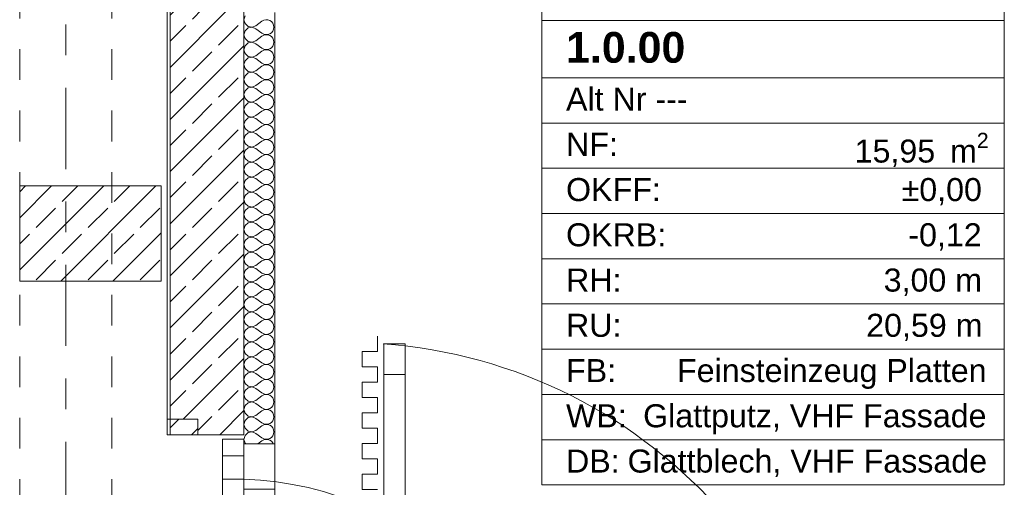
# Model space of a CAD drawing. Header units: metres. Extents: x -3.6 to 84.5, y -11 to 16.8.
# Tile 287 of 656: x 54.4 to 57.6, y -4.7 to -3.2. Entities that reach past the tile are written whole.
import ezdxf

# ---------------------------------------------------------------- set-up
doc = ezdxf.new("R2010")
doc.units = ezdxf.units.M
doc.header["$MEASUREMENT"] = 0
for name, pattern in [('Strichlinie doppelt', [0.546806, 0.264583, -0.105833, 0.070556, -0.105833]), ('Untersicht', [0.1, 0.075, -0.025]), ('Wipeout_Contour', [1, 0, -1])]:
    doc.linetypes.add(name, pattern=pattern)
for name, color, linetype in [('301 - Elemente.Linie', 7, 'Continuous'), ('302 - Elemente.Schraffur', 7, 'Continuous'), ('401 - Zone.Raum_ Raumbegrenzung_ Whg.', 7, 'Continuous'), ('451 - Universal.Achsen Raster', 7, 'Continuous')]:
    doc.layers.add(name, color=color, linetype=linetype)
doc.styles.add('ERSTELLTER_STIL_1', font='txt')
doc.styles.add('ERSTELLTER_STIL_2', font='txt')
pattern_1 = [(45, (0, 0), (-0.01767767, 0.01767767), [0, -0.025])]
pattern_2 = [(45, (0, 0), (-0.08485281, 0.08485281), []), (45, (-0.04243, 0.04243), (-0.08485281, 0.08485281), [0.09, -0.03])]

# ---------------------------------------------------------------- blocks, each defined once
blk = doc.blocks.new('*X2')
at = {"layer": '302 - Elemente.Schraffur', "color": 7, "linetype": 'Continuous', "lineweight": 5}
for p, q in [((55.1136, -3.171), (55.11, -3.1838)), ((55.11, -3.1838), (55.1136, -3.1967)), ((55.1136, -3.1967), (55.1235, -3.2057)), ((55.1366, -3.2081), (55.149, -3.2034)), ((55.149, -3.2034), (55.1685, -3.1887)), ((55.1744, -3.1855), (55.1685, -3.1887)), ((55.181, -3.1839), (55.1744, -3.1855)), ((55.1877, -3.1843), (55.181, -3.1839)), ((55.1941, -3.1864), (55.1877, -3.1843)), ((55.1997, -3.1902), (55.1941, -3.1864)), ((55.2039, -3.1954), (55.1997, -3.1902)), ((55.2067, -3.2016), (55.2039, -3.1954)), ((55.2076, -3.2082), (55.2067, -3.2016)), ((55.1136, -3.2198), (55.11, -3.2326)), ((55.11, -3.2326), (55.1136, -3.2455)), ((55.1235, -3.2108), (55.1136, -3.2198)), ((55.1235, -3.2057), (55.1366, -3.2081)), ((55.1366, -3.2083), (55.1235, -3.2108)), ((55.149, -3.2131), (55.1366, -3.2083)), ((55.149, -3.2131), (55.1685, -3.2278)), ((55.1685, -3.2278), (55.1744, -3.231)), ((55.1744, -3.2343), (55.1685, -3.2375)), ((55.1744, -3.231), (55.181, -3.2325)), ((55.181, -3.2327), (55.1744, -3.2343)), ((55.181, -3.2325), (55.1877, -3.2322)), ((55.1877, -3.2331), (55.181, -3.2327)), ((55.1877, -3.2322), (55.1941, -3.2301)), ((55.1941, -3.2352), (55.1877, -3.2331)), ((55.1941, -3.2301), (55.1997, -3.2262)), ((55.1997, -3.239), (55.1941, -3.2352)), ((55.1997, -3.2262), (55.2039, -3.2211)), ((55.2039, -3.2211), (55.2067, -3.2149)), ((55.2067, -3.2149), (55.2076, -3.2082)), ((55.1136, -3.2686), (55.11, -3.2814)), ((55.1136, -3.2455), (55.1235, -3.2545)), ((55.1235, -3.2596), (55.1136, -3.2686)), ((55.1235, -3.2545), (55.1366, -3.2569)), ((55.1366, -3.2571), (55.1235, -3.2596)), ((55.1366, -3.2569), (55.149, -3.2522)), ((55.149, -3.2619), (55.1366, -3.2571)), ((55.149, -3.2522), (55.1685, -3.2375)), ((55.149, -3.2619), (55.1685, -3.2766)), ((55.2039, -3.2442), (55.1997, -3.239)), ((55.2067, -3.2504), (55.2039, -3.2442)), ((55.2039, -3.2699), (55.2067, -3.2637)), ((55.2076, -3.257), (55.2067, -3.2504)), ((55.2067, -3.2637), (55.2076, -3.257)), ((55.11, -3.2814), (55.1136, -3.2943)), ((55.1136, -3.2943), (55.1235, -3.3033)), ((55.1366, -3.3057), (55.149, -3.301)), ((55.149, -3.301), (55.1685, -3.2863)), ((55.1685, -3.2766), (55.1744, -3.2798)), ((55.1744, -3.2831), (55.1685, -3.2863)), ((55.1744, -3.2798), (55.181, -3.2813)), ((55.181, -3.2815), (55.1744, -3.2831)), ((55.181, -3.2813), (55.1877, -3.281)), ((55.1877, -3.2819), (55.181, -3.2815)), ((55.1877, -3.281), (55.1941, -3.2789)), ((55.1941, -3.284), (55.1877, -3.2819)), ((55.1941, -3.2789), (55.1997, -3.275)), ((55.1997, -3.2878), (55.1941, -3.284)), ((55.1997, -3.275), (55.2039, -3.2699)), ((55.2039, -3.293), (55.1997, -3.2878)), ((55.2067, -3.2992), (55.2039, -3.293)), ((55.2076, -3.3058), (55.2067, -3.2992)), ((55.1136, -3.3174), (55.11, -3.3302)), ((55.11, -3.3302), (55.1136, -3.3431)), ((55.1235, -3.3084), (55.1136, -3.3174)), ((55.1235, -3.3033), (55.1366, -3.3057)), ((55.1366, -3.3059), (55.1235, -3.3084)), ((55.149, -3.3107), (55.1366, -3.3059)), ((55.149, -3.3107), (55.1685, -3.3254)), ((55.1685, -3.3254), (55.1744, -3.3286)), ((55.1744, -3.3319), (55.1685, -3.3351)), ((55.1744, -3.3286), (55.181, -3.3301)), ((55.181, -3.3303), (55.1744, -3.3319)), ((55.181, -3.3301), (55.1877, -3.3298)), ((55.1877, -3.3307), (55.181, -3.3303)), ((55.1877, -3.3298), (55.1941, -3.3277)), ((55.1941, -3.3328), (55.1877, -3.3307)), ((55.1941, -3.3277), (55.1997, -3.3238)), ((55.1997, -3.3366), (55.1941, -3.3328)), ((55.1997, -3.3238), (55.2039, -3.3187)), ((55.2039, -3.3187), (55.2067, -3.3125)), ((55.2067, -3.3125), (55.2076, -3.3058)), ((55.1136, -3.3431), (55.1235, -3.3521)), ((55.1235, -3.3572), (55.1136, -3.3662)), ((55.1235, -3.3521), (55.1366, -3.3545)), ((55.1366, -3.3547), (55.1235, -3.3572)), ((55.1366, -3.3545), (55.149, -3.3498)), ((55.149, -3.3595), (55.1366, -3.3547)), ((55.149, -3.3498), (55.1685, -3.3351)), ((55.149, -3.3595), (55.1685, -3.3742)), ((55.2039, -3.3418), (55.1997, -3.3366)), ((55.2067, -3.348), (55.2039, -3.3418)), ((55.2039, -3.3675), (55.2067, -3.3613)), ((55.2076, -3.3546), (55.2067, -3.348)), ((55.2067, -3.3613), (55.2076, -3.3546)), ((55.1136, -3.3662), (55.11, -3.379)), ((55.11, -3.379), (55.1136, -3.3919)), ((55.1136, -3.3919), (55.1235, -3.4009)), ((55.149, -3.3986), (55.1685, -3.3839)), ((55.1685, -3.3742), (55.1744, -3.3774)), ((55.1744, -3.3807), (55.1685, -3.3839)), ((55.1744, -3.3774), (55.181, -3.3789)), ((55.181, -3.3791), (55.1744, -3.3807)), ((55.181, -3.3789), (55.1877, -3.3786)), ((55.1877, -3.3795), (55.181, -3.3791)), ((55.1877, -3.3786), (55.1941, -3.3765)), ((55.1941, -3.3816), (55.1877, -3.3795)), ((55.1941, -3.3765), (55.1997, -3.3726)), ((55.1997, -3.3854), (55.1941, -3.3816)), ((55.1997, -3.3726), (55.2039, -3.3675)), ((55.2039, -3.3906), (55.1997, -3.3854)), ((55.2067, -3.3968), (55.2039, -3.3906)), ((55.2076, -3.4034), (55.2067, -3.3968)), ((55.1136, -3.415), (55.11, -3.4278)), ((55.11, -3.4278), (55.1136, -3.4407)), ((55.1235, -3.406), (55.1136, -3.415)), ((55.1235, -3.4009), (55.1366, -3.4033)), ((55.1366, -3.4035), (55.1235, -3.406)), ((55.1366, -3.4033), (55.149, -3.3986)), ((55.149, -3.4083), (55.1366, -3.4035)), ((55.149, -3.4083), (55.1685, -3.423)), ((55.1685, -3.423), (55.1744, -3.4262)), ((55.1744, -3.4295), (55.1685, -3.4327)), ((55.1744, -3.4262), (55.181, -3.4277)), ((55.181, -3.4279), (55.1744, -3.4295)), ((55.181, -3.4277), (55.1877, -3.4274)), ((55.1877, -3.4283), (55.181, -3.4279)), ((55.1877, -3.4274), (55.1941, -3.4253)), ((55.1941, -3.4304), (55.1877, -3.4283)), ((55.1941, -3.4253), (55.1997, -3.4214)), ((55.1997, -3.4214), (55.2039, -3.4163)), ((55.2039, -3.4163), (55.2067, -3.4101)), ((55.2067, -3.4101), (55.2076, -3.4034)), ((55.1136, -3.4407), (55.1235, -3.4497)), ((55.1235, -3.4548), (55.1136, -3.4638)), ((55.1235, -3.4497), (55.1366, -3.4521)), ((55.1366, -3.4523), (55.1235, -3.4548)), ((55.1366, -3.4521), (55.149, -3.4474)), ((55.149, -3.4571), (55.1366, -3.4523)), ((55.149, -3.4474), (55.1685, -3.4327)), ((55.149, -3.4571), (55.1685, -3.4718)), ((55.1997, -3.4342), (55.1941, -3.4304)), ((55.2039, -3.4394), (55.1997, -3.4342)), ((55.2067, -3.4456), (55.2039, -3.4394)), ((55.2039, -3.4651), (55.2067, -3.4589)), ((55.2076, -3.4522), (55.2067, -3.4456)), ((55.2067, -3.4589), (55.2076, -3.4522)), ((55.1136, -3.4638), (55.11, -3.4766)), ((55.11, -3.4766), (55.1136, -3.4895)), ((55.1136, -3.4895), (55.1235, -3.4985)), ((55.149, -3.4962), (55.1685, -3.4815)), ((55.1685, -3.4718), (55.1744, -3.475)), ((55.1744, -3.4783), (55.1685, -3.4815)), ((55.1744, -3.475), (55.181, -3.4765)), ((55.181, -3.4767), (55.1744, -3.4783)), ((55.181, -3.4765), (55.1877, -3.4762)), ((55.1877, -3.4771), (55.181, -3.4767)), ((55.1877, -3.4762), (55.1941, -3.4741)), ((55.1941, -3.4792), (55.1877, -3.4771)), ((55.1941, -3.4741), (55.1997, -3.4702)), ((55.1997, -3.483), (55.1941, -3.4792)), ((55.1997, -3.4702), (55.2039, -3.4651)), ((55.2039, -3.4882), (55.1997, -3.483)), ((55.2067, -3.4944), (55.2039, -3.4882)), ((55.1136, -3.5126), (55.11, -3.5254)), ((55.11, -3.5254), (55.1136, -3.5383)), ((55.1235, -3.5036), (55.1136, -3.5126)), ((55.1235, -3.4985), (55.1366, -3.5009)), ((55.1366, -3.5011), (55.1235, -3.5036)), ((55.1366, -3.5009), (55.149, -3.4962)), ((55.149, -3.5059), (55.1366, -3.5011)), ((55.149, -3.5059), (55.1685, -3.5206)), ((55.1685, -3.5206), (55.1744, -3.5238)), ((55.1744, -3.5238), (55.181, -3.5253)), ((55.181, -3.5255), (55.1744, -3.5271)), ((55.181, -3.5253), (55.1877, -3.525)), ((55.1877, -3.5259), (55.181, -3.5255)), ((55.1877, -3.525), (55.1941, -3.5229)), ((55.1941, -3.5229), (55.1997, -3.519)), ((55.1997, -3.519), (55.2039, -3.5139)), ((55.2039, -3.5139), (55.2067, -3.5077)), ((55.2076, -3.501), (55.2067, -3.4944)), ((55.2067, -3.5077), (55.2076, -3.501)), ((55.1136, -3.5383), (55.1235, -3.5473)), ((55.1235, -3.5524), (55.1136, -3.5614)), ((55.1235, -3.5473), (55.1366, -3.5497)), ((55.1366, -3.5499), (55.1235, -3.5524)), ((55.1366, -3.5497), (55.149, -3.545)), ((55.149, -3.5547), (55.1366, -3.5499)), ((55.149, -3.545), (55.1685, -3.5303)), ((55.149, -3.5547), (55.1685, -3.5694)), ((55.1744, -3.5271), (55.1685, -3.5303)), ((55.1941, -3.528), (55.1877, -3.5259)), ((55.1997, -3.5318), (55.1941, -3.528)), ((55.2039, -3.537), (55.1997, -3.5318)), ((55.2067, -3.5432), (55.2039, -3.537)), ((55.2039, -3.5627), (55.2067, -3.5565)), ((55.2076, -3.5498), (55.2067, -3.5432)), ((55.2067, -3.5565), (55.2076, -3.5498)), ((55.1136, -3.5614), (55.11, -3.5742)), ((55.11, -3.5742), (55.1136, -3.5871)), ((55.1136, -3.5871), (55.1235, -3.5961)), ((55.149, -3.5938), (55.1685, -3.5791)), ((55.1685, -3.5694), (55.1744, -3.5726)), ((55.1744, -3.5759), (55.1685, -3.5791)), ((55.1744, -3.5726), (55.181, -3.5741)), ((55.181, -3.5743), (55.1744, -3.5759)), ((55.181, -3.5741), (55.1877, -3.5738)), ((55.1877, -3.5747), (55.181, -3.5743)), ((55.1877, -3.5738), (55.1941, -3.5717)), ((55.1941, -3.5768), (55.1877, -3.5747)), ((55.1941, -3.5717), (55.1997, -3.5678)), ((55.1997, -3.5806), (55.1941, -3.5768)), ((55.1997, -3.5678), (55.2039, -3.5627)), ((55.2039, -3.5858), (55.1997, -3.5806)), ((55.2067, -3.592), (55.2039, -3.5858)), ((55.1136, -3.6102), (55.11, -3.623)), ((55.1235, -3.6012), (55.1136, -3.6102)), ((55.1235, -3.5961), (55.1366, -3.5985)), ((55.1366, -3.5987), (55.1235, -3.6012)), ((55.1366, -3.5985), (55.149, -3.5938)), ((55.149, -3.6035), (55.1366, -3.5987)), ((55.149, -3.6035), (55.1685, -3.6182)), ((55.1685, -3.6182), (55.1744, -3.6214)), ((55.1744, -3.6214), (55.181, -3.6229)), ((55.1877, -3.6226), (55.1941, -3.6205)), ((55.1941, -3.6205), (55.1997, -3.6166)), ((55.1997, -3.6166), (55.2039, -3.6115)), ((55.2039, -3.6115), (55.2067, -3.6053)), ((55.2076, -3.5986), (55.2067, -3.592)), ((55.2067, -3.6053), (55.2076, -3.5986)), ((55.11, -3.623), (55.1136, -3.6359)), ((55.1136, -3.6359), (55.1235, -3.6449)), ((55.1235, -3.65), (55.1136, -3.659)), ((55.1235, -3.6449), (55.1366, -3.6473)), ((55.1366, -3.6475), (55.1235, -3.65)), ((55.1366, -3.6473), (55.149, -3.6426)), ((55.149, -3.6523), (55.1366, -3.6475)), ((55.149, -3.6426), (55.1685, -3.6279)), ((55.149, -3.6523), (55.1685, -3.667)), ((55.1744, -3.6247), (55.1685, -3.6279)), ((55.181, -3.6231), (55.1744, -3.6247)), ((55.181, -3.6229), (55.1877, -3.6226)), ((55.1877, -3.6235), (55.181, -3.6231)), ((55.1941, -3.6256), (55.1877, -3.6235)), ((55.1997, -3.6294), (55.1941, -3.6256)), ((55.2039, -3.6346), (55.1997, -3.6294)), ((55.2067, -3.6408), (55.2039, -3.6346)), ((55.2076, -3.6474), (55.2067, -3.6408)), ((55.2067, -3.6541), (55.2076, -3.6474)), ((55.1136, -3.659), (55.11, -3.6718)), ((55.11, -3.6718), (55.1136, -3.6847)), ((55.1136, -3.6847), (55.1235, -3.6937)), ((55.149, -3.6914), (55.1685, -3.6767)), ((55.1685, -3.667), (55.1744, -3.6702)), ((55.1744, -3.6735), (55.1685, -3.6767)), ((55.1744, -3.6702), (55.181, -3.6717)), ((55.181, -3.6719), (55.1744, -3.6735)), ((55.181, -3.6717), (55.1877, -3.6714)), ((55.1877, -3.6723), (55.181, -3.6719)), ((55.1877, -3.6714), (55.1941, -3.6693)), ((55.1941, -3.6744), (55.1877, -3.6723)), ((55.1941, -3.6693), (55.1997, -3.6654)), ((55.1997, -3.6782), (55.1941, -3.6744)), ((55.1997, -3.6654), (55.2039, -3.6603)), ((55.2039, -3.6834), (55.1997, -3.6782)), ((55.2039, -3.6603), (55.2067, -3.6541)), ((55.2067, -3.6896), (55.2039, -3.6834)), ((55.1136, -3.7078), (55.11, -3.7206)), ((55.1235, -3.6988), (55.1136, -3.7078)), ((55.1235, -3.6937), (55.1366, -3.6961)), ((55.1366, -3.6963), (55.1235, -3.6988)), ((55.1366, -3.6961), (55.149, -3.6914)), ((55.149, -3.7011), (55.1366, -3.6963)), ((55.149, -3.7011), (55.1685, -3.7158)), ((55.1685, -3.7158), (55.1744, -3.719)), ((55.1941, -3.7181), (55.1997, -3.7142)), ((55.1997, -3.7142), (55.2039, -3.7091)), ((55.2039, -3.7091), (55.2067, -3.7029)), ((55.2076, -3.6962), (55.2067, -3.6896)), ((55.2067, -3.7029), (55.2076, -3.6962)), ((55.11, -3.7206), (55.1136, -3.7335)), ((55.1136, -3.7335), (55.1235, -3.7425)), ((55.1235, -3.7476), (55.1136, -3.7566)), ((55.1235, -3.7425), (55.1366, -3.7449)), ((55.1366, -3.7451), (55.1235, -3.7476)), ((55.1366, -3.7449), (55.149, -3.7402)), ((55.149, -3.7499), (55.1366, -3.7451)), ((55.149, -3.7402), (55.1685, -3.7255)), ((55.149, -3.7499), (55.1685, -3.7646)), ((55.1744, -3.7223), (55.1685, -3.7255)), ((55.1744, -3.719), (55.181, -3.7205)), ((55.181, -3.7207), (55.1744, -3.7223)), ((55.181, -3.7205), (55.1877, -3.7202)), ((55.1877, -3.7211), (55.181, -3.7207)), ((55.1877, -3.7202), (55.1941, -3.7181)), ((55.1941, -3.7232), (55.1877, -3.7211)), ((55.1997, -3.727), (55.1941, -3.7232)), ((55.2039, -3.7322), (55.1997, -3.727)), ((55.2067, -3.7384), (55.2039, -3.7322)), ((55.2076, -3.745), (55.2067, -3.7384)), ((55.2067, -3.7517), (55.2076, -3.745)), ((55.1136, -3.7566), (55.11, -3.7694)), ((55.11, -3.7694), (55.1136, -3.7823)), ((55.149, -3.789), (55.1685, -3.7743)), ((55.1685, -3.7646), (55.1744, -3.7678)), ((55.1744, -3.7711), (55.1685, -3.7743)), ((55.1744, -3.7678), (55.181, -3.7693)), ((55.181, -3.7695), (55.1744, -3.7711)), ((55.181, -3.7693), (55.1877, -3.769)), ((55.1877, -3.7699), (55.181, -3.7695)), ((55.1877, -3.769), (55.1941, -3.7669)), ((55.1941, -3.772), (55.1877, -3.7699)), ((55.1941, -3.7669), (55.1997, -3.763)), ((55.1997, -3.7758), (55.1941, -3.772)), ((55.1997, -3.763), (55.2039, -3.7579)), ((55.2039, -3.781), (55.1997, -3.7758)), ((55.2039, -3.7579), (55.2067, -3.7517)), ((55.2067, -3.7872), (55.2039, -3.781)), ((55.1136, -3.8054), (55.11, -3.8182)), ((55.1136, -3.7823), (55.1235, -3.7913)), ((55.1235, -3.7964), (55.1136, -3.8054)), ((55.1235, -3.7913), (55.1366, -3.7937)), ((55.1366, -3.7939), (55.1235, -3.7964)), ((55.1366, -3.7937), (55.149, -3.789)), ((55.149, -3.7987), (55.1366, -3.7939)), ((55.149, -3.7987), (55.1685, -3.8134)), ((55.1685, -3.8134), (55.1744, -3.8166)), ((55.1941, -3.8157), (55.1997, -3.8118)), ((55.1997, -3.8118), (55.2039, -3.8067)), ((55.2039, -3.8067), (55.2067, -3.8005)), ((55.2076, -3.7938), (55.2067, -3.7872)), ((55.2067, -3.8005), (55.2076, -3.7938)), ((55.11, -3.8182), (55.1136, -3.8311)), ((55.1136, -3.8311), (55.1235, -3.8401)), ((55.1235, -3.8452), (55.1136, -3.8542)), ((55.1235, -3.8401), (55.1366, -3.8425)), ((55.1366, -3.8427), (55.1235, -3.8452)), ((55.1366, -3.8425), (55.149, -3.8378)), ((55.149, -3.8475), (55.1366, -3.8427)), ((55.149, -3.8378), (55.1685, -3.8231)), ((55.1744, -3.8199), (55.1685, -3.8231)), ((55.1744, -3.8166), (55.181, -3.8181)), ((55.181, -3.8183), (55.1744, -3.8199)), ((55.181, -3.8181), (55.1877, -3.8178)), ((55.1877, -3.8187), (55.181, -3.8183)), ((55.1877, -3.8178), (55.1941, -3.8157)), ((55.1941, -3.8208), (55.1877, -3.8187)), ((55.1997, -3.8246), (55.1941, -3.8208)), ((55.2039, -3.8298), (55.1997, -3.8246)), ((55.2067, -3.836), (55.2039, -3.8298)), ((55.2076, -3.8426), (55.2067, -3.836)), ((55.2067, -3.8493), (55.2076, -3.8426)), ((55.1136, -3.8542), (55.11, -3.867)), ((55.11, -3.867), (55.1136, -3.8799)), ((55.149, -3.8475), (55.1685, -3.8622)), ((55.149, -3.8866), (55.1685, -3.8719)), ((55.1685, -3.8622), (55.1744, -3.8654)), ((55.1744, -3.8687), (55.1685, -3.8719)), ((55.1744, -3.8654), (55.181, -3.8669)), ((55.181, -3.8671), (55.1744, -3.8687)), ((55.181, -3.8669), (55.1877, -3.8666)), ((55.1877, -3.8675), (55.181, -3.8671)), ((55.1877, -3.8666), (55.1941, -3.8645)), ((55.1941, -3.8696), (55.1877, -3.8675)), ((55.1941, -3.8645), (55.1997, -3.8606)), ((55.1997, -3.8734), (55.1941, -3.8696)), ((55.1997, -3.8606), (55.2039, -3.8555)), ((55.2039, -3.8786), (55.1997, -3.8734)), ((55.2039, -3.8555), (55.2067, -3.8493)), ((55.1136, -3.903), (55.11, -3.9158)), ((55.1136, -3.8799), (55.1235, -3.8889)), ((55.1235, -3.894), (55.1136, -3.903)), ((55.1235, -3.8889), (55.1366, -3.8913)), ((55.1366, -3.8915), (55.1235, -3.894)), ((55.1366, -3.8913), (55.149, -3.8866)), ((55.149, -3.8963), (55.1366, -3.8915)), ((55.149, -3.8963), (55.1685, -3.911)), ((55.1941, -3.9133), (55.1997, -3.9095)), ((55.1997, -3.9095), (55.2039, -3.9043)), ((55.2067, -3.8848), (55.2039, -3.8786)), ((55.2039, -3.9043), (55.2067, -3.8981)), ((55.2076, -3.8914), (55.2067, -3.8848)), ((55.2067, -3.8981), (55.2076, -3.8914)), ((55.11, -3.9158), (55.1136, -3.9287)), ((55.1136, -3.9287), (55.1235, -3.9377)), ((55.1235, -3.9377), (55.1366, -3.9401)), ((55.1366, -3.9403), (55.1235, -3.9428)), ((55.1366, -3.9401), (55.149, -3.9354)), ((55.149, -3.9451), (55.1366, -3.9403)), ((55.149, -3.9354), (55.1685, -3.9207)), ((55.1685, -3.911), (55.1744, -3.9142)), ((55.1744, -3.9175), (55.1685, -3.9207)), ((55.1744, -3.9142), (55.181, -3.9157)), ((55.181, -3.9159), (55.1744, -3.9175)), ((55.181, -3.9157), (55.1877, -3.9154)), ((55.1877, -3.9163), (55.181, -3.9159)), ((55.1877, -3.9154), (55.1941, -3.9133)), ((55.1941, -3.9184), (55.1877, -3.9163)), ((55.1997, -3.9222), (55.1941, -3.9184)), ((55.2039, -3.9274), (55.1997, -3.9222)), ((55.2067, -3.9336), (55.2039, -3.9274)), ((55.2076, -3.9402), (55.2067, -3.9336)), ((55.2067, -3.9469), (55.2076, -3.9402)), ((55.1136, -3.9518), (55.11, -3.9646)), ((55.11, -3.9646), (55.1136, -3.9775)), ((55.1235, -3.9428), (55.1136, -3.9518)), ((55.149, -3.9451), (55.1685, -3.9598)), ((55.149, -3.9842), (55.1685, -3.9695)), ((55.1685, -3.9598), (55.1744, -3.963)), ((55.1744, -3.9663), (55.1685, -3.9695)), ((55.1744, -3.963), (55.181, -3.9645)), ((55.181, -3.9647), (55.1744, -3.9663)), ((55.181, -3.9645), (55.1877, -3.9642)), ((55.1877, -3.9651), (55.181, -3.9647)), ((55.1877, -3.9642), (55.1941, -3.9621)), ((55.1941, -3.9672), (55.1877, -3.9651)), ((55.1941, -3.9621), (55.1997, -3.9583)), ((55.1997, -3.971), (55.1941, -3.9672)), ((55.1997, -3.9583), (55.2039, -3.9531)), ((55.2039, -3.9762), (55.1997, -3.971)), ((55.2039, -3.9531), (55.2067, -3.9469)), ((55.1136, -4.0006), (55.11, -4.0134)), ((55.1136, -3.9775), (55.1235, -3.9865)), ((55.1235, -3.9916), (55.1136, -4.0006)), ((55.1235, -3.9865), (55.1366, -3.9889)), ((55.1366, -3.9891), (55.1235, -3.9916)), ((55.1366, -3.9889), (55.149, -3.9842)), ((55.149, -3.9939), (55.1366, -3.9891)), ((55.149, -3.9939), (55.1685, -4.0086)), ((55.1997, -4.0071), (55.2039, -4.0019)), ((55.2067, -3.9824), (55.2039, -3.9762)), ((55.2039, -4.0019), (55.2067, -3.9957)), ((55.2076, -3.989), (55.2067, -3.9824)), ((55.2067, -3.9957), (55.2076, -3.989)), ((55.11, -4.0134), (55.1136, -4.0263)), ((55.1136, -4.0263), (55.1235, -4.0353)), ((55.1235, -4.0353), (55.1366, -4.0377)), ((55.1366, -4.0379), (55.1235, -4.0404)), ((55.1366, -4.0377), (55.149, -4.033)), ((55.149, -4.0427), (55.1366, -4.0379)), ((55.149, -4.033), (55.1685, -4.0183)), ((55.1685, -4.0086), (55.1744, -4.0118)), ((55.1744, -4.0151), (55.1685, -4.0183)), ((55.1744, -4.0118), (55.181, -4.0133)), ((55.181, -4.0135), (55.1744, -4.0151)), ((55.181, -4.0133), (55.1877, -4.013)), ((55.1877, -4.0139), (55.181, -4.0135)), ((55.1877, -4.013), (55.1941, -4.0109)), ((55.1941, -4.016), (55.1877, -4.0139)), ((55.1941, -4.0109), (55.1997, -4.0071)), ((55.1997, -4.0198), (55.1941, -4.016)), ((55.2039, -4.025), (55.1997, -4.0198)), ((55.2067, -4.0312), (55.2039, -4.025)), ((55.2076, -4.0378), (55.2067, -4.0312)), ((55.2067, -4.0445), (55.2076, -4.0378)), ((55.1136, -4.0494), (55.11, -4.0622)), ((55.11, -4.0622), (55.1136, -4.0751)), ((55.1235, -4.0404), (55.1136, -4.0494)), ((55.149, -4.0427), (55.1685, -4.0574)), ((55.149, -4.0818), (55.1685, -4.0671)), ((55.1685, -4.0574), (55.1744, -4.0606)), ((55.1744, -4.0639), (55.1685, -4.0671)), ((55.1744, -4.0606), (55.181, -4.0621)), ((55.181, -4.0623), (55.1744, -4.0639)), ((55.181, -4.0621), (55.1877, -4.0618)), ((55.1877, -4.0627), (55.181, -4.0623)), ((55.1877, -4.0618), (55.1941, -4.0597)), ((55.1941, -4.0648), (55.1877, -4.0627)), ((55.1941, -4.0597), (55.1997, -4.0559)), ((55.1997, -4.0686), (55.1941, -4.0648)), ((55.1997, -4.0559), (55.2039, -4.0507)), ((55.2039, -4.0738), (55.1997, -4.0686)), ((55.2039, -4.0507), (55.2067, -4.0445)), ((55.1136, -4.0982), (55.11, -4.111)), ((55.1136, -4.0751), (55.1235, -4.0841)), ((55.1235, -4.0892), (55.1136, -4.0982)), ((55.1235, -4.0841), (55.1366, -4.0865)), ((55.1366, -4.0867), (55.1235, -4.0892)), ((55.1366, -4.0865), (55.149, -4.0818)), ((55.149, -4.0915), (55.1366, -4.0867)), ((55.149, -4.0915), (55.1685, -4.1062)), ((55.1997, -4.1047), (55.2039, -4.0995)), ((55.2067, -4.08), (55.2039, -4.0738)), ((55.2039, -4.0995), (55.2067, -4.0933)), ((55.2076, -4.0866), (55.2067, -4.08)), ((55.2067, -4.0933), (55.2076, -4.0866)), ((55.11, -4.111), (55.1136, -4.1239)), ((55.1136, -4.1239), (55.1235, -4.1329)), ((55.1235, -4.1329), (55.1366, -4.1353)), ((55.1366, -4.1353), (55.149, -4.1306)), ((55.149, -4.1306), (55.1685, -4.1159)), ((55.1685, -4.1062), (55.1744, -4.1094)), ((55.1744, -4.1127), (55.1685, -4.1159)), ((55.1744, -4.1094), (55.181, -4.1109)), ((55.181, -4.1111), (55.1744, -4.1127)), ((55.181, -4.1109), (55.1877, -4.1106)), ((55.1877, -4.1115), (55.181, -4.1111)), ((55.1877, -4.1106), (55.1941, -4.1085)), ((55.1941, -4.1136), (55.1877, -4.1115)), ((55.1941, -4.1085), (55.1997, -4.1047)), ((55.1997, -4.1174), (55.1941, -4.1136)), ((55.2039, -4.1226), (55.1997, -4.1174)), ((55.2067, -4.1288), (55.2039, -4.1226)), ((55.2076, -4.1354), (55.2067, -4.1288)), ((55.1136, -4.147), (55.11, -4.1598)), ((55.11, -4.1598), (55.1136, -4.1727)), ((55.1235, -4.138), (55.1136, -4.147)), ((55.1366, -4.1355), (55.1235, -4.138)), ((55.149, -4.1403), (55.1366, -4.1355)), ((55.149, -4.1403), (55.1685, -4.155)), ((55.149, -4.1794), (55.1685, -4.1647)), ((55.1685, -4.155), (55.1744, -4.1582)), ((55.1744, -4.1615), (55.1685, -4.1647)), ((55.1744, -4.1582), (55.181, -4.1597)), ((55.181, -4.1599), (55.1744, -4.1615)), ((55.181, -4.1597), (55.1877, -4.1594)), ((55.1877, -4.1603), (55.181, -4.1599)), ((55.1877, -4.1594), (55.1941, -4.1573)), ((55.1941, -4.1624), (55.1877, -4.1603)), ((55.1941, -4.1573), (55.1997, -4.1535)), ((55.1997, -4.1662), (55.1941, -4.1624)), ((55.1997, -4.1535), (55.2039, -4.1483)), ((55.2039, -4.1714), (55.1997, -4.1662)), ((55.2039, -4.1483), (55.2067, -4.1421)), ((55.2067, -4.1421), (55.2076, -4.1354)), ((55.1136, -4.1958), (55.11, -4.2086)), ((55.1136, -4.1727), (55.1235, -4.1817)), ((55.1235, -4.1868), (55.1136, -4.1958)), ((55.1235, -4.1817), (55.1366, -4.1841)), ((55.1366, -4.1843), (55.1235, -4.1868)), ((55.1366, -4.1841), (55.149, -4.1794)), ((55.149, -4.1891), (55.1366, -4.1843)), ((55.149, -4.1891), (55.1685, -4.2038)), ((55.1997, -4.2023), (55.2039, -4.1971)), ((55.2067, -4.1776), (55.2039, -4.1714)), ((55.2039, -4.1971), (55.2067, -4.1909)), ((55.2076, -4.1842), (55.2067, -4.1776)), ((55.2067, -4.1909), (55.2076, -4.1842)), ((55.11, -4.2086), (55.1136, -4.2215)), ((55.1136, -4.2215), (55.1235, -4.2305)), ((55.1235, -4.2305), (55.1366, -4.2329)), ((55.1366, -4.2329), (55.149, -4.2282)), ((55.149, -4.2282), (55.1685, -4.2135)), ((55.1685, -4.2038), (55.1744, -4.207)), ((55.1744, -4.2103), (55.1685, -4.2135)), ((55.1744, -4.207), (55.181, -4.2085)), ((55.181, -4.2087), (55.1744, -4.2103)), ((55.181, -4.2085), (55.1877, -4.2082)), ((55.1877, -4.2091), (55.181, -4.2087)), ((55.1877, -4.2082), (55.1941, -4.2061)), ((55.1941, -4.2112), (55.1877, -4.2091)), ((55.1941, -4.2061), (55.1997, -4.2023)), ((55.1997, -4.215), (55.1941, -4.2112)), ((55.2039, -4.2202), (55.1997, -4.215)), ((55.2067, -4.2264), (55.2039, -4.2202)), ((55.2076, -4.233), (55.2067, -4.2264)), ((55.1136, -4.2446), (55.11, -4.2574)), ((55.11, -4.2574), (55.1136, -4.2703)), ((55.1235, -4.2356), (55.1136, -4.2446)), ((55.1366, -4.2331), (55.1235, -4.2356)), ((55.149, -4.2379), (55.1366, -4.2331)), ((55.149, -4.2379), (55.1685, -4.2526)), ((55.149, -4.277), (55.1685, -4.2623)), ((55.1685, -4.2526), (55.1744, -4.2558)), ((55.1744, -4.2591), (55.1685, -4.2623)), ((55.1744, -4.2558), (55.181, -4.2573)), ((55.181, -4.2575), (55.1744, -4.2591)), ((55.181, -4.2573), (55.1877, -4.257)), ((55.1877, -4.2579), (55.181, -4.2575)), ((55.1877, -4.257), (55.1941, -4.2549)), ((55.1941, -4.26), (55.1877, -4.2579)), ((55.1941, -4.2549), (55.1997, -4.2511)), ((55.1997, -4.2638), (55.1941, -4.26)), ((55.1997, -4.2511), (55.2039, -4.2459)), ((55.2039, -4.2459), (55.2067, -4.2397)), ((55.2067, -4.2397), (55.2076, -4.233)), ((55.1136, -4.2934), (55.11, -4.3062)), ((55.1136, -4.2703), (55.1235, -4.2793)), ((55.1235, -4.2844), (55.1136, -4.2934)), ((55.1235, -4.2793), (55.1366, -4.2817)), ((55.1366, -4.2819), (55.1235, -4.2844)), ((55.1366, -4.2817), (55.149, -4.277)), ((55.149, -4.2867), (55.1366, -4.2819)), ((55.149, -4.2867), (55.1685, -4.3014)), ((55.2039, -4.269), (55.1997, -4.2638)), ((55.1997, -4.2999), (55.2039, -4.2947)), ((55.2067, -4.2752), (55.2039, -4.269)), ((55.2039, -4.2947), (55.2067, -4.2885)), ((55.2076, -4.2818), (55.2067, -4.2752)), ((55.2067, -4.2885), (55.2076, -4.2818)), ((55.11, -4.3062), (55.1136, -4.3191)), ((55.1136, -4.3191), (55.1235, -4.3281)), ((55.1366, -4.3305), (55.149, -4.3258)), ((55.149, -4.3258), (55.1685, -4.3111)), ((55.1685, -4.3014), (55.1744, -4.3046)), ((55.1744, -4.3079), (55.1685, -4.3111)), ((55.1744, -4.3046), (55.181, -4.3061)), ((55.181, -4.3063), (55.1744, -4.3079)), ((55.181, -4.3061), (55.1877, -4.3058)), ((55.1877, -4.3067), (55.181, -4.3063)), ((55.1877, -4.3058), (55.1941, -4.3037)), ((55.1941, -4.3088), (55.1877, -4.3067)), ((55.1941, -4.3037), (55.1997, -4.2999)), ((55.1997, -4.3126), (55.1941, -4.3088)), ((55.2039, -4.3178), (55.1997, -4.3126)), ((55.2067, -4.324), (55.2039, -4.3178)), ((55.2076, -4.3306), (55.2067, -4.324)), ((55.1136, -4.3422), (55.11, -4.355)), ((55.11, -4.355), (55.1136, -4.3679)), ((55.1235, -4.3332), (55.1136, -4.3422)), ((55.1235, -4.3281), (55.1366, -4.3305)), ((55.1366, -4.3307), (55.1235, -4.3332)), ((55.149, -4.3355), (55.1366, -4.3307)), ((55.149, -4.3355), (55.1685, -4.3502)), ((55.1685, -4.3502), (55.1744, -4.3534)), ((55.1744, -4.3567), (55.1685, -4.3599)), ((55.1744, -4.3534), (55.181, -4.3549)), ((55.181, -4.3551), (55.1744, -4.3567)), ((55.181, -4.3549), (55.1877, -4.3546)), ((55.1877, -4.3555), (55.181, -4.3551)), ((55.1877, -4.3546), (55.1941, -4.3525)), ((55.1941, -4.3576), (55.1877, -4.3555)), ((55.1941, -4.3525), (55.1997, -4.3487)), ((55.1997, -4.3614), (55.1941, -4.3576)), ((55.1997, -4.3487), (55.2039, -4.3435)), ((55.2039, -4.3435), (55.2067, -4.3373)), ((55.2067, -4.3373), (55.2076, -4.3306)), ((55.1136, -4.391), (55.11, -4.4038)), ((55.1136, -4.3679), (55.1235, -4.3769)), ((55.1235, -4.382), (55.1136, -4.391)), ((55.1235, -4.3769), (55.1366, -4.3793)), ((55.1366, -4.3795), (55.1235, -4.382)), ((55.1366, -4.3793), (55.149, -4.3746)), ((55.149, -4.3843), (55.1366, -4.3795)), ((55.149, -4.3746), (55.1685, -4.3599)), ((55.149, -4.3843), (55.1685, -4.399)), ((55.2039, -4.3666), (55.1997, -4.3614)), ((55.2067, -4.3728), (55.2039, -4.3666)), ((55.2039, -4.3923), (55.2067, -4.3861)), ((55.2076, -4.3794), (55.2067, -4.3728)), ((55.2067, -4.3861), (55.2076, -4.3794)), ((55.11, -4.4038), (55.1136, -4.4167)), ((55.1136, -4.4167), (55.1235, -4.4257)), ((55.149, -4.4234), (55.1685, -4.4087)), ((55.1685, -4.399), (55.1744, -4.4022)), ((55.1744, -4.4055), (55.1685, -4.4087)), ((55.1744, -4.4022), (55.181, -4.4037)), ((55.181, -4.4039), (55.1744, -4.4055)), ((55.181, -4.4037), (55.1877, -4.4034)), ((55.1877, -4.4043), (55.181, -4.4039)), ((55.1877, -4.4034), (55.1941, -4.4013)), ((55.1941, -4.4064), (55.1877, -4.4043)), ((55.1941, -4.4013), (55.1997, -4.3975)), ((55.1997, -4.4102), (55.1941, -4.4064)), ((55.1997, -4.3975), (55.2039, -4.3923)), ((55.2039, -4.4154), (55.1997, -4.4102)), ((55.2067, -4.4216), (55.2039, -4.4154)), ((55.2076, -4.4282), (55.2067, -4.4216)), ((55.1136, -4.4398), (55.11, -4.4526)), ((55.11, -4.4526), (55.1136, -4.4655)), ((55.1235, -4.4308), (55.1136, -4.4398)), ((55.1235, -4.4257), (55.1366, -4.4281)), ((55.1366, -4.4283), (55.1235, -4.4308)), ((55.1366, -4.4281), (55.149, -4.4234)), ((55.149, -4.4331), (55.1366, -4.4283)), ((55.149, -4.4331), (55.1685, -4.4478)), ((55.1685, -4.4478), (55.1744, -4.451)), ((55.1744, -4.4543), (55.1685, -4.4575)), ((55.1744, -4.451), (55.181, -4.4525)), ((55.181, -4.4527), (55.1744, -4.4543)), ((55.181, -4.4525), (55.1877, -4.4522)), ((55.1877, -4.4531), (55.181, -4.4527)), ((55.1877, -4.4522), (55.1941, -4.4501)), ((55.1941, -4.4552), (55.1877, -4.4531)), ((55.1941, -4.4501), (55.1997, -4.4463)), ((55.1997, -4.4463), (55.2039, -4.4411)), ((55.2039, -4.4411), (55.2067, -4.4349)), ((55.2067, -4.4349), (55.2076, -4.4282)), ((55.1136, -4.4655), (55.1235, -4.4745)), ((55.1235, -4.4796), (55.1136, -4.4886)), ((55.1235, -4.4745), (55.1366, -4.4769)), ((55.1366, -4.4771), (55.1235, -4.4796)), ((55.1366, -4.4769), (55.149, -4.4722)), ((55.149, -4.4819), (55.1366, -4.4771)), ((55.149, -4.4722), (55.1685, -4.4575)), ((55.149, -4.4819), (55.1685, -4.4966)), ((55.1997, -4.459), (55.1941, -4.4552)), ((55.2039, -4.4642), (55.1997, -4.459)), ((55.2067, -4.4704), (55.2039, -4.4642)), ((55.2039, -4.4899), (55.2067, -4.4837)), ((55.2076, -4.477), (55.2067, -4.4704)), ((55.2067, -4.4837), (55.2076, -4.477)), ((55.1136, -4.4886), (55.11, -4.5014)), ((55.11, -4.5014), (55.1136, -4.5143)), ((55.1136, -4.5143), (55.1235, -4.5233)), ((55.149, -4.521), (55.1685, -4.5063)), ((55.1685, -4.4966), (55.1744, -4.4998)), ((55.1744, -4.5031), (55.1685, -4.5063)), ((55.1744, -4.4998), (55.181, -4.5013)), ((55.181, -4.5015), (55.1744, -4.5031)), ((55.181, -4.5013), (55.1877, -4.501)), ((55.1877, -4.5019), (55.181, -4.5015)), ((55.1877, -4.501), (55.1941, -4.4989)), ((55.1941, -4.504), (55.1877, -4.5019)), ((55.1941, -4.4989), (55.1997, -4.4951)), ((55.1997, -4.5078), (55.1941, -4.504)), ((55.1997, -4.4951), (55.2039, -4.4899)), ((55.2039, -4.513), (55.1997, -4.5078)), ((55.2067, -4.5192), (55.2039, -4.513)), ((55.2076, -4.5258), (55.2067, -4.5192)), ((55.1136, -4.5374), (55.11, -4.5502)), ((55.11, -4.5502), (55.1136, -4.5631)), ((55.1235, -4.5284), (55.1136, -4.5374)), ((55.1235, -4.5233), (55.1366, -4.5257)), ((55.1366, -4.5259), (55.1235, -4.5284)), ((55.1366, -4.5257), (55.149, -4.521)), ((55.149, -4.5307), (55.1366, -4.5259)), ((55.149, -4.5307), (55.1685, -4.5454)), ((55.1685, -4.5454), (55.1744, -4.5486)), ((55.1744, -4.5486), (55.181, -4.5501)), ((55.181, -4.5503), (55.1744, -4.5519)), ((55.181, -4.5501), (55.1877, -4.5498)), ((55.1877, -4.5507), (55.181, -4.5503)), ((55.1877, -4.5498), (55.1941, -4.5477)), ((55.1941, -4.5528), (55.1877, -4.5507)), ((55.1941, -4.5477), (55.1997, -4.5439)), ((55.1997, -4.5439), (55.2039, -4.5387)), ((55.2039, -4.5387), (55.2067, -4.5325)), ((55.2067, -4.5325), (55.2076, -4.5258)), ((55.1136, -4.5631), (55.1157, -4.565)), ((55.1554, -4.565), (55.1685, -4.5551)), ((55.1744, -4.5519), (55.1685, -4.5551)), ((55.1997, -4.5566), (55.1941, -4.5528)), ((55.2039, -4.5618), (55.1997, -4.5566)), ((55.2053, -4.565), (55.2039, -4.5618))]:
    blk.add_line(p, q, dxfattribs=at)

msp = doc.modelspace()

# ---------------------------------------------------------------- linework, layer by layer
at = {"layer": '301 - Elemente.Linie', "color": 7, "linetype": 'Continuous', "lineweight": 18}
msp.add_line((54.86, -3.15), (54.86, -3.725), dxfattribs=at)
at = {"layer": '301 - Elemente.Linie', "color": 7, "linetype": 'Continuous', "lineweight": 13}
for p, q in [((55.21, -3.3), (55.21, -3.16)), ((55.21, -4.565), (55.21, -3.3))]:
    msp.add_line(p, q, dxfattribs=at)
at = {"layer": '301 - Elemente.Linie', "color": 254, "linetype": 'Continuous', "lineweight": 13}
for points in [[(55.545, -4.314), (55.495, -4.314), (55.495, -4.264), (55.545, -4.264), (55.545, -4.214)], [(55.545, -4.414), (55.495, -4.414), (55.495, -4.364), (55.545, -4.364), (55.545, -4.314)], [(55.545, -4.514), (55.495, -4.514), (55.495, -4.464), (55.545, -4.464), (55.545, -4.414)], [(55.545, -4.614), (55.495, -4.614), (55.495, -4.564), (55.545, -4.564), (55.545, -4.514)], [(55.545, -4.714), (55.495, -4.714), (55.495, -4.664), (55.545, -4.664), (55.545, -4.614)]]:
    msp.add_lwpolyline(points, dxfattribs=at)
at = {"layer": '301 - Elemente.Linie', "color": 253, "linetype": 'Continuous', "lineweight": 13, "true_color": 0xa0a0a0}
for points in [[(55.635, -4.339), (55.565, -4.339), (55.565, -4.239), (55.635, -4.239)], [(55.635, -5.639), (55.565, -5.639), (55.565, -4.339), (55.635, -4.339)]]:
    msp.add_lwpolyline(points, close=True, dxfattribs=at)
at = {"layer": '301 - Elemente.Linie', "color": 140, "linetype": 'Continuous', "lineweight": 18, "true_color": 0x00aaff}
msp.add_arc((55.4446, -5.8595), 1.6248, 355.7469, 85.8157, dxfattribs=at)
at = {"layer": '302 - Elemente.Schraffur', "color": 7, "linetype": 'Continuous', "lineweight": 18}
msp.add_lwpolyline([(55.11, -4.565), (55.21, -4.565), (55.21, -5.8251), (55.11, -5.8251)], close=True, dxfattribs=at)
at = {"layer": '401 - Zone.Raum_ Raumbegrenzung_ Whg.', "color": 7, "linetype": 'Continuous', "lineweight": 9}
for p, q in [((56.0799, -2.9997), (56.0799, -4.6988)), ((56.0799, -3.1863), (56.0799, -2.9997)), ((57.5851, -4.6988), (57.5851, -2.9997)), ((57.5851, -2.9997), (57.5851, -3.1863)), ((57.5851, -3.1863), (56.0799, -3.1863)), ((56.0799, -3.1863), (57.5851, -3.1863)), ((56.0799, -3.3729), (56.0799, -3.1863)), ((57.5851, -3.1863), (57.5851, -3.3729)), ((57.5851, -3.3729), (56.0799, -3.3729)), ((56.0799, -3.3729), (57.5851, -3.3729)), ((56.0799, -3.5202), (56.0799, -3.3729)), ((57.5851, -3.3729), (57.5851, -3.5202)), ((57.5851, -3.5202), (56.0799, -3.5202)), ((56.0799, -3.5202), (57.5851, -3.5202)), ((56.0799, -3.6676), (56.0799, -3.5202)), ((57.5851, -3.5202), (57.5851, -3.6676)), ((57.5851, -3.6676), (56.0799, -3.6676)), ((56.0799, -3.6676), (57.5851, -3.6676)), ((56.0799, -3.8149), (56.0799, -3.6676)), ((57.5851, -3.6676), (57.5851, -3.8149)), ((57.5851, -3.8149), (56.0799, -3.8149)), ((56.0799, -3.8149), (57.5851, -3.8149)), ((56.0799, -3.9622), (56.0799, -3.8149)), ((57.5851, -3.8149), (57.5851, -3.9622)), ((57.5851, -3.9622), (56.0799, -3.9622)), ((56.0799, -3.9622), (57.5851, -3.9622)), ((56.0799, -4.1095), (56.0799, -3.9622)), ((57.5851, -3.9622), (57.5851, -4.1095)), ((57.5851, -4.1095), (56.0799, -4.1095)), ((56.0799, -4.1095), (57.5851, -4.1095)), ((56.0799, -4.2568), (56.0799, -4.1095)), ((57.5851, -4.1095), (57.5851, -4.2568)), ((57.5851, -4.2568), (56.0799, -4.2568)), ((56.0799, -4.2568), (57.5851, -4.2568)), ((56.0799, -4.4042), (56.0799, -4.2568)), ((57.5851, -4.2568), (57.5851, -4.4042)), ((57.5851, -4.4042), (56.0799, -4.4042)), ((56.0799, -4.4042), (57.5851, -4.4042)), ((56.0799, -4.5515), (56.0799, -4.4042)), ((57.5851, -4.4042), (57.5851, -4.5515)), ((57.5851, -4.5515), (56.0799, -4.5515)), ((56.0799, -4.5515), (57.5851, -4.5515)), ((56.0799, -4.6988), (56.0799, -4.5515)), ((57.5851, -4.5515), (57.5851, -4.6988)), ((56.0799, -4.6988), (57.5851, -4.6988)), ((57.5851, -4.6988), (56.0799, -4.6988))]:
    msp.add_line(p, q, dxfattribs=at)

# ---------------------------------------------------------------- block references
at = {"layer": '302 - Elemente.Schraffur', "color": 7, "linetype": 'Continuous', "lineweight": 5}
msp.add_blockref('*X2', (0, 0), dxfattribs=at)

# ---------------------------------------------------------------- texts
at = {"layer": '401 - Zone.Raum_ Raumbegrenzung_ Whg.', "color": 7, "lineweight": 9, "attachment_point": 1}
for s, insert, char_height, style in [('\\A1;{\\pqj;\\pt0;\\fArial|b1|i0|c0|p38;}', (57.5066, -3.201), 0.1, 'ERSTELLTER_STIL_1'), ('\\A1;{\\pql;\\pt0;\\fArial|b1|i0|c0|p38;1.0.00}', (56.1585, -3.2239), 0.1, 'ERSTELLTER_STIL_1'), ('\\A1;{\\pqj;\\pt0;\\fArial|b0|i0|c0|p38;}', (57.5066, -3.3876), 0.075, 'ERSTELLTER_STIL_2'), ('\\A1;{\\pqj;\\pt0;\\fArial|b0|i0|c0|p38;Alt Nr ---}', (56.1585, -3.4048), 0.075, 'ERSTELLTER_STIL_2'), ('\\A1;{\\pqj;\\pt0;\\fArial|b0|i0|c0|p38;NF: }', (56.1585, -3.5521), 0.075, 'ERSTELLTER_STIL_2'), ('\\A1;{\\pql;\\pt0,0.05;\\fArial|b0|i0|c0|p38;15,95\\fArial|b0|i0|c0|p38;\\A1{\\H.66x;\\S^  ;}\\fArial|b0|i0|c0|p38; m\\fArial|b0|i0|c0|p38;\\A1{\\H.66x;\\S2^  ;}}', (57.098, -3.5521), 0.075, 'ERSTELLTER_STIL_2'), ('\\A1;{\\pqj;\\pt0;\\fArial|b0|i0|c0|p38;OKFF: }', (56.1585, -3.6994), 0.075, 'ERSTELLTER_STIL_2'), ('\\A1;{\\pqj;\\pt0;\\fArial|b0|i0|c0|p38;±0,00}', (57.2508, -3.6994), 0.075, 'ERSTELLTER_STIL_2'), ('\\A1;{\\pqj;\\pt0;\\fArial|b0|i0|c0|p38;OKRB: }', (56.1585, -3.8467), 0.075, 'ERSTELLTER_STIL_2'), ('\\A1;{\\pqj;\\pt0;\\fArial|b0|i0|c0|p38;-0,12}', (57.2727, -3.8467), 0.075, 'ERSTELLTER_STIL_2'), ('\\A1;{\\pqj;\\pt0;\\fArial|b0|i0|c0|p38;RH: }', (56.1585, -3.9941), 0.075, 'ERSTELLTER_STIL_2'), ('\\A1;{\\pqj;\\pt0;\\fArial|b0|i0|c0|p38;3,00 m}', (57.1925, -3.9941), 0.075, 'ERSTELLTER_STIL_2'), ('\\A1;{\\pqj;\\pt0;\\fArial|b0|i0|c0|p38;RU: }', (56.1585, -4.1414), 0.075, 'ERSTELLTER_STIL_2'), ('\\A1;{\\pqj;\\pt0;\\fArial|b0|i0|c0|p38;20,59 m}', (57.1356, -4.1414), 0.075, 'ERSTELLTER_STIL_2'), ('\\A1;{\\pqj;\\pt0;\\fArial|b0|i0|c0|p38;FB: }', (56.1585, -4.2887), 0.075, 'ERSTELLTER_STIL_2'), ('\\A1;{\\pqj;\\pt0;\\fArial|b0|i0|c0|p38;Feinsteinzeug Platten}', (56.5198, -4.2887), 0.075, 'ERSTELLTER_STIL_2'), ('\\A1;{\\pqj;\\pt0;\\fArial|b0|i0|c0|p38;WB: }', (56.1585, -4.436), 0.075, 'ERSTELLTER_STIL_2'), ('\\A1;{\\pqj;\\pt0;\\fArial|b0|i0|c0|p38;Glattputz, VHF Fassade}', (56.4094, -4.436), 0.075, 'ERSTELLTER_STIL_2'), ('\\A1;{\\pqj;\\pt0;\\fArial|b0|i0|c0|p38;DB: }', (56.1585, -4.5834), 0.075, 'ERSTELLTER_STIL_2'), ('\\A1;{\\pqj;\\pt0;\\fArial|b0|i0|c0|p38;Glattblech, VHF Fassade}', (56.3587, -4.5834), 0.075, 'ERSTELLTER_STIL_2')]:
    msp.add_mtext(s, dxfattribs=dict(at, insert=insert, char_height=char_height, style=style))

# ---------------------------------------------------------------- wipeouts: each hides what was drawn before it
at = {"color": 254, "linetype": 'Wipeout_Contour', "lineweight": 0, "ltscale": 219.001615}
msp.add_wipeout([(54.38, -4.035), (54.84, -4.035), (54.84, -3.725), (54.38, -3.725)], dxfattribs=at).dxf.layer = '302 - Elemente.Schraffur'
at = {"color": 254, "linetype": 'Wipeout_Contour', "lineweight": 0, "ltscale": 220.408799}
msp.add_wipeout([(54.87, -4.535), (54.96, -4.535), (54.96, -4.485), (54.87, -4.485)], dxfattribs=at).dxf.layer = '302 - Elemente.Schraffur'

# ---------------------------------------------------------------- next in the draw order: hatches: boundary and pattern name
at = {"layer": '302 - Elemente.Schraffur', "linetype": 'Continuous', "lineweight": 5}
h = msp.add_hatch(dxfattribs=at)
h.set_pattern_fill('Beton__Stahlbeton_0001', style=0, pattern_type=2)
h.set_pattern_definition(pattern_2)
h.paths.add_polyline_path([(54.38, -4.035), (54.84, -4.035), (54.84, -3.725), (54.38, -3.725)])
h = msp.add_hatch(dxfattribs=at)
h.set_pattern_fill('MW_Kalksandstein_0001', style=0, pattern_type=2)
h.set_pattern_definition([(45, (0, 0), (-0.04596194, 0.04596194), [])])
h.paths.add_polyline_path([(54.87, -4.535), (54.96, -4.535), (54.96, -4.485), (54.87, -4.485)])

# ---------------------------------------------------------------- next in the draw order: linework, layer by layer
at = {"layer": '301 - Elemente.Linie', "color": 7, "linetype": 'Untersicht', "lineweight": 13}
for p, q in [((54.38, -0.48), (54.38, -8.085)), ((54.68, -0.48), (54.68, -8.085))]:
    msp.add_line(p, q, dxfattribs=at)
at = {"layer": '301 - Elemente.Linie', "color": 7, "linetype": 'Continuous', "lineweight": 13}
for q in [(54.89, -4.485), (54.96, -4.535)]:
    msp.add_line((54.96, -4.485), q, dxfattribs=at)
at = {"layer": '301 - Elemente.Linie', "color": 7, "linetype": 'Continuous', "lineweight": 18}
msp.add_lwpolyline([(54.38, -4.035), (54.84, -4.035), (54.84, -3.725), (54.38, -3.725)], close=True, dxfattribs=at)
at = {"layer": '451 - Universal.Achsen Raster', "color": 160, "linetype": 'Strichlinie doppelt', "lineweight": 9, "true_color": 0x3232ff}
msp.add_line((54.53, -10.585), (54.53, 16.355), dxfattribs=at)

# ---------------------------------------------------------------- next in the draw order: wipeouts: each hides what was drawn before it
at = {"color": 254, "linetype": 'Wipeout_Contour', "lineweight": 0, "ltscale": 221.312616}
msp.add_wipeout([(55.04, -4.55), (55.04, -5.88), (55.11, -5.88), (55.11, -4.55)], dxfattribs=at).dxf.layer = '302 - Elemente.Schraffur'

# ---------------------------------------------------------------- next in the draw order: hatches: boundary and pattern name
at = {"layer": '302 - Elemente.Schraffur', "linetype": 'Continuous', "lineweight": 5}
h = msp.add_hatch(dxfattribs=at)
h.set_pattern_fill('Dielenboden_0001', style=0, pattern_type=2)
h.set_pattern_definition([(0, (0, 0), (0, 0.152), [])])
h.paths.add_polyline_path([(55.11, -4.565), (55.11, -5.8251), (55.21, -5.8251), (55.21, -4.565)])

# ---------------------------------------------------------------- next in the draw order: linework, layer by layer
at = {"layer": '301 - Elemente.Linie', "color": 7, "linetype": 'Continuous', "lineweight": 18}
msp.add_line((55.11, -4.535), (55.11, -3.15), dxfattribs=at)
at = {"layer": '301 - Elemente.Linie', "color": 7, "linetype": 'Continuous', "lineweight": 13}
for p, q in [((55.11, -4.535), (54.96, -4.535)), ((55.11, -4.565), (55.21, -4.565))]:
    msp.add_line(p, q, dxfattribs=at)
at = {"layer": '301 - Elemente.Linie', "color": 7, "linetype": 'Continuous', "lineweight": 9}
for points in [[(55.04, -4.604), (55.11, -4.604), (55.11, -4.55), (55.04, -4.55)], [(55.04, -4.68), (55.11, -4.68), (55.11, -4.604), (55.04, -4.604)], [(55.04, -4.799), (55.11, -4.799), (55.11, -4.68), (55.04, -4.68)]]:
    msp.add_lwpolyline(points, close=True, dxfattribs=at)
msp.add_arc((55.0792, -5.7191), 1.0395, 358.3001, 88.3001, dxfattribs=at)

# ---------------------------------------------------------------- next in the draw order: wipeouts: each hides what was drawn before it
at = {"color": 254, "linetype": 'Wipeout_Contour', "lineweight": 0, "ltscale": 220.209361}
msp.add_wipeout([(54.86, -4.485), (54.86, -4.535), (54.87, -4.535), (54.87, -4.485)], dxfattribs=at).dxf.layer = '302 - Elemente.Schraffur'

# ---------------------------------------------------------------- next in the draw order: hatches: boundary and pattern name
at = {"layer": '302 - Elemente.Schraffur', "linetype": 'Continuous', "lineweight": 5}
h = msp.add_hatch(dxfattribs=at)
h.set_pattern_fill('Gips_0001', style=0, pattern_type=2)
h.set_pattern_definition(pattern_1)
h.paths.add_polyline_path([(54.86, -3.15), (54.86, -4.485), (54.87, -4.485), (54.87, -3.15)])
h = msp.add_hatch(dxfattribs=at)
h.set_pattern_fill('Beton__Stahlbeton_0001', style=0, pattern_type=2)
h.set_pattern_definition(pattern_2)
h.paths.add_polyline_path([(54.87, -4.485), (54.89, -4.485), (54.96, -4.485), (54.96, -4.535), (55.11, -4.535), (55.11, -3.15), (54.87, -3.15)])
h = msp.add_hatch(dxfattribs=at)
h.set_pattern_fill('Gips_0001', style=0, pattern_type=2)
h.set_pattern_definition(pattern_1)
h.paths.add_polyline_path([(54.86, -4.485), (54.86, -4.535), (54.87, -4.535), (54.87, -4.485)])

# ---------------------------------------------------------------- next in the draw order: linework, layer by layer
at = {"layer": '301 - Elemente.Linie', "color": 7, "linetype": 'Continuous', "lineweight": 18}
msp.add_line((54.86, -4.035), (54.86, -4.485), dxfattribs=at)
at = {"layer": '301 - Elemente.Linie', "color": 7, "linetype": 'Continuous', "lineweight": 13}
msp.add_line((54.89, -4.485), (54.86, -4.485), dxfattribs=at)
at = {"layer": '302 - Elemente.Schraffur', "color": 7, "linetype": 'Continuous', "lineweight": 5, "flags": 128}
for points in [[(54.86, -3.15), (54.86, -4.485), (54.87, -4.485), (54.87, -3.15)], [(54.86, -4.485), (54.86, -4.535), (54.87, -4.535), (54.87, -4.485)]]:
    msp.add_lwpolyline(points, close=True, dxfattribs=at)
at = {"layer": '302 - Elemente.Schraffur', "color": 7, "linetype": 'Continuous', "lineweight": 18}
msp.add_lwpolyline([(54.86, -4.485), (54.96, -4.485), (54.96, -4.535), (54.86, -4.535)], close=True, dxfattribs=at)

doc.saveas('drawing.dxf')
